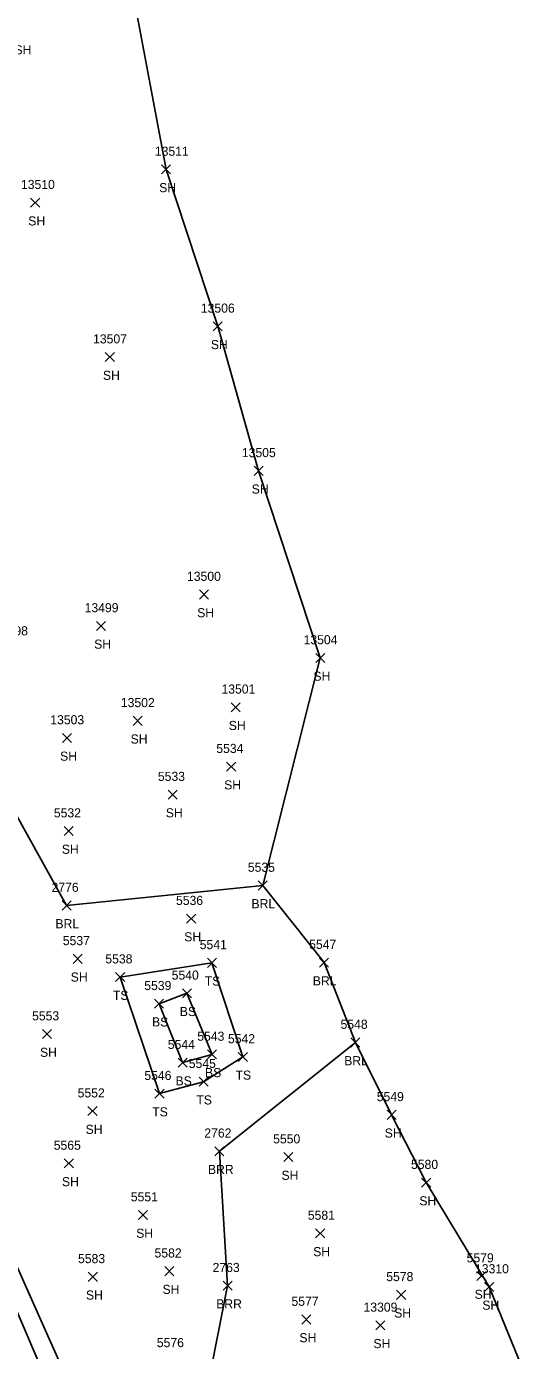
# Model space of a CAD drawing. Extents: x 1439173 to 1457902, y 641926 to 659889.
# Drawn here: x 1447284.6 to 1447391.1, y 650952.9 to 651243.6 of the extents above; entities that cross this region are included whole.
import ezdxf

# ---------------------------------------------------------------- set-up
doc = ezdxf.new("R2010")
doc.units = 0
for name, color, linetype in [('L_A', 7, 'Continuous'), ('L_I', 7, 'Continuous'), ('L_TIC', 7, 'Continuous'), ('LABL', 7, 'Continuous'), ('LELB', 7, 'Continuous'), ('LSOGP', 7, 'Continuous')]:
    doc.layers.add(name, color=color, linetype=linetype)

msp = doc.modelspace()

# ---------------------------------------------------------------- linework, layer by layer
at = {"layer": 'L_TIC'}
for points in [[(1447314.25, 651211.23), (1447316.25, 651213.23)], [(1447316.25, 651211.23), (1447314.25, 651213.23)], [(1447285.49, 651203.92), (1447287.49, 651205.92)], [(1447287.49, 651203.92), (1447285.49, 651205.92)], [(1447325.6, 651176.77), (1447327.6, 651178.77)], [(1447327.6, 651176.77), (1447325.6, 651178.77)], [(1447301.89, 651170.02), (1447303.89, 651172.02)], [(1447303.89, 651170.02), (1447301.89, 651172.02)], [(1447334.57, 651145.04), (1447336.57, 651147.04)], [(1447336.57, 651145.04), (1447334.57, 651147.04)], [(1447322.59, 651117.88), (1447324.59, 651119.88)], [(1447324.59, 651117.88), (1447322.59, 651119.88)], [(1447299.97, 651110.98), (1447301.97, 651112.98)], [(1447301.97, 651110.98), (1447299.97, 651112.98)], [(1447348.12, 651103.95), (1447350.12, 651105.95)], [(1447350.12, 651103.95), (1447348.12, 651105.95)], [(1447329.53, 651093.12), (1447331.53, 651095.12)], [(1447331.53, 651093.12), (1447329.53, 651095.12)], [(1447307.99, 651090.15), (1447309.99, 651092.15)], [(1447309.99, 651090.15), (1447307.99, 651092.15)], [(1447292.49, 651086.38), (1447294.49, 651088.38)], [(1447294.49, 651086.38), (1447292.49, 651088.38)], [(1447328.54, 651080.08), (1447330.54, 651082.08)], [(1447330.54, 651080.08), (1447328.54, 651082.08)], [(1447315.71, 651073.94), (1447317.71, 651075.94)], [(1447317.71, 651073.94), (1447315.71, 651075.94)], [(1447292.87, 651065.94), (1447294.87, 651067.94)], [(1447294.87, 651065.94), (1447292.87, 651067.94)], [(1447335.47, 651053.99), (1447337.47, 651055.99)], [(1447337.47, 651053.99), (1447335.47, 651055.99)], [(1447292.41, 651049.59), (1447294.41, 651051.59)], [(1447294.41, 651049.59), (1447292.41, 651051.59)], [(1447292.41, 651049.59), (1447294.41, 651051.59)], [(1447294.41, 651049.59), (1447292.41, 651051.59)], [(1447319.75, 651046.71), (1447321.75, 651048.71)], [(1447321.75, 651046.71), (1447319.75, 651048.71)], [(1447294.83, 651037.88), (1447296.83, 651039.88)], [(1447296.83, 651037.88), (1447294.83, 651039.88)], [(1447324.33, 651037), (1447326.33, 651039)], [(1447326.33, 651037), (1447324.33, 651039)], [(1447348.94, 651037.05), (1447350.94, 651039.05)], [(1447350.94, 651037.05), (1447348.94, 651039.05)], [(1447304.17, 651033.87), (1447306.17, 651035.87)], [(1447306.17, 651033.87), (1447304.17, 651035.87)], [(1447304.17, 651033.87), (1447306.17, 651035.87)], [(1447306.17, 651033.87), (1447304.17, 651035.87)], [(1447318.83, 651030.31), (1447320.83, 651032.31)], [(1447320.83, 651030.31), (1447318.83, 651032.31)], [(1447312.72, 651028.02), (1447314.72, 651030.02)], [(1447314.72, 651028.02), (1447312.72, 651030.02)], [(1447312.72, 651028.02), (1447314.72, 651030.02)], [(1447314.72, 651028.02), (1447312.72, 651030.02)], [(1447288.08, 651021.36), (1447290.08, 651023.36)], [(1447290.08, 651021.36), (1447288.08, 651023.36)], [(1447355.83, 651019.51), (1447357.83, 651021.51)], [(1447357.83, 651019.51), (1447355.83, 651021.51)], [(1447317.89, 651015.08), (1447319.89, 651017.08)], [(1447319.89, 651015.08), (1447317.89, 651017.08)], [(1447317.89, 651015.08), (1447319.89, 651017.08)], [(1447319.89, 651015.08), (1447317.89, 651017.08)], [(1447324.36, 651016.89), (1447326.36, 651018.89)], [(1447326.36, 651016.89), (1447324.36, 651018.89)], [(1447331.1, 651016.34), (1447333.1, 651018.34)], [(1447333.1, 651016.34), (1447331.1, 651018.34)], [(1447322.49, 651010.9), (1447324.49, 651012.9)], [(1447324.49, 651010.9), (1447322.49, 651012.9)], [(1447312.8, 651008.28), (1447314.8, 651010.28)], [(1447314.8, 651008.28), (1447312.8, 651010.28)], [(1447312.8, 651008.28), (1447314.8, 651010.28)], [(1447314.8, 651008.28), (1447312.8, 651010.28)], [(1447298.09, 651004.44), (1447300.09, 651006.44)], [(1447300.09, 651004.44), (1447298.09, 651006.44)], [(1447363.78, 651003.62), (1447365.78, 651005.62)], [(1447365.78, 651003.62), (1447363.78, 651005.62)], [(1447325.95, 650995.63), (1447327.95, 650997.63)], [(1447327.95, 650995.63), (1447325.95, 650997.63)], [(1447341.11, 650994.35), (1447343.11, 650996.35)], [(1447343.11, 650994.35), (1447341.11, 650996.35)], [(1447292.89, 650992.95), (1447294.89, 650994.95)], [(1447294.89, 650992.95), (1447292.89, 650994.95)], [(1447371.38, 650988.74), (1447373.38, 650990.74)], [(1447373.38, 650988.74), (1447371.38, 650990.74)], [(1447309.2, 650981.62), (1447311.2, 650983.62)], [(1447311.2, 650981.62), (1447309.2, 650983.62)], [(1447348.08, 650977.58), (1447350.08, 650979.58)], [(1447350.08, 650977.58), (1447348.08, 650979.58)], [(1447314.98, 650969.29), (1447316.98, 650971.29)], [(1447316.98, 650969.29), (1447314.98, 650971.29)], [(1447383.53, 650968.22), (1447385.53, 650970.22)], [(1447385.53, 650968.22), (1447383.53, 650970.22)], [(1447298.17, 650968.05), (1447300.17, 650970.05)], [(1447300.17, 650968.05), (1447298.17, 650970.05)], [(1447327.77, 650966.1), (1447329.77, 650968.1)], [(1447329.77, 650966.1), (1447327.77, 650968.1)], [(1447385.21, 650965.82), (1447387.21, 650967.82)], [(1447387.21, 650965.82), (1447385.21, 650967.82)], [(1447365.87, 650964.1), (1447367.87, 650966.1)], [(1447367.87, 650964.1), (1447365.87, 650966.1)], [(1447345.05, 650958.68), (1447347.05, 650960.68)], [(1447347.05, 650958.68), (1447345.05, 650960.68)], [(1447361.29, 650957.39), (1447363.29, 650959.39)], [(1447363.29, 650957.39), (1447361.29, 650959.39)]]:
    msp.add_lwpolyline(points, dxfattribs=at)
at = {"layer": 'LABL'}
for points in [[(1447326.95, 650996.63), (1447328.77, 650967.1), (1447323.03, 650938.16), (1447315.1, 650906.54), (1447306.56, 650904.6), (1447294.78, 650932.71), (1447280.87, 650965.33), (1447266.87, 650998.32), (1447247.59, 651048.06), (1447231.66, 651090.31), (1447222.71, 651112.31)], [(1447293.41, 651050.59), (1447279.49, 651075.69), (1447263.77, 651111.63)], [(1447293.41, 651050.59), (1447336.47, 651054.99), (1447349.94, 651038.05), (1447356.83, 651020.51)], [(1447356.83, 651020.51), (1447326.95, 650996.63)]]:
    msp.add_lwpolyline(points, dxfattribs=at)
at = {"layer": 'LELB'}
for points in [[(1447253.47, 651049.19), (1447262.76, 651023.19), (1447275.06, 650987.86), (1447294.59, 650944.08)], [(1447305.17, 651034.87), (1447325.33, 651038), (1447332.1, 651017.34), (1447323.49, 651011.9), (1447313.8, 651009.28)], [(1447305.17, 651034.87), (1447313.8, 651009.28)], [(1447313.72, 651029.02), (1447319.83, 651031.31), (1447325.36, 651017.89), (1447318.89, 651016.08)], [(1447313.72, 651029.02), (1447318.89, 651016.08)]]:
    msp.add_lwpolyline(points, dxfattribs=at)
at = {"layer": 'LSOGP'}
msp.add_lwpolyline([(1447308.03, 651250.75), (1447315.25, 651212.24), (1447326.61, 651177.77), (1447335.57, 651146.04), (1447349.12, 651104.95), (1447336.47, 651055), (1447349.94, 651038.06), (1447356.82, 651020.52), (1447364.79, 651004.62), (1447372.38, 650989.75), (1447386.21, 650966.82), (1447399.47, 650934.41), (1447426.83, 650903.32), (1447442.3, 650862.67), (1447460.58, 650836.3), (1447473.88, 650823.08), (1447470.67, 650807.27), (1447494.25, 650781.32)], dxfattribs=at)

# ---------------------------------------------------------------- texts
at = {"layer": 'L_A'}
for s, p in [('SH', (1447281.95, 651237.49)), ('SH', (1447313.73, 651207.23)), ('SH', (1447284.98, 651199.92)), ('SH', (1447325.09, 651172.77)), ('SH', (1447301.38, 651166.02)), ('SH', (1447334.06, 651141.04)), ('SH', (1447322.08, 651113.88)), ('SH', (1447299.46, 651106.98)), ('SH', (1447347.61, 651099.95)), ('SH', (1447329.01, 651089.12)), ('SH', (1447307.47, 651086.15)), ('SH', (1447291.97, 651082.38)), ('SH', (1447328.02, 651076.08)), ('SH', (1447315.2, 651069.94)), ('SH', (1447292.36, 651061.94)), ('BRL', (1447334.01, 651049.99)), ('BRL', (1447290.96, 651045.59)), ('BRL', (1447290.96, 651045.59)), ('SH', (1447319.24, 651042.71)), ('SH', (1447294.31, 651033.88)), ('TS', (1447323.74, 651033)), ('BRL', (1447347.48, 651033.05)), ('TS', (1447303.58, 651029.87)), ('TS', (1447303.58, 651029.87)), ('BS', (1447318.27, 651026.31)), ('BS', (1447312.17, 651024.02)), ('BS', (1447312.17, 651024.02)), ('SH', (1447287.57, 651017.36)), ('BRL', (1447354.37, 651015.51)), ('BS', (1447323.8, 651012.89)), ('TS', (1447330.51, 651012.34)), ('BS', (1447317.33, 651011.08)), ('BS', (1447317.33, 651011.08)), ('TS', (1447321.9, 651006.9)), ('TS', (1447312.21, 651004.28)), ('TS', (1447312.21, 651004.28)), ('SH', (1447297.58, 651000.44)), ('SH', (1447363.27, 650999.62)), ('BRR', (1447324.44, 650991.63)), ('SH', (1447292.38, 650988.95)), ('SH', (1447340.6, 650990.35)), ('SH', (1447370.87, 650984.74)), ('SH', (1447308.69, 650977.62)), ('SH', (1447347.56, 650973.58)), ('SH', (1447314.47, 650965.29)), ('SH', (1447297.66, 650964.05)), ('SH', (1447383.02, 650964.22)), ('BRR', (1447326.26, 650962.1)), ('SH', (1447365.35, 650960.1)), ('SH', (1447384.7, 650961.82)), ('SH', (1447344.53, 650954.68)), ('SH', (1447360.78, 650953.39))]:
    msp.add_text(s, height=2, dxfattribs=at).set_placement(p)
at = {"layer": 'L_I'}
for s, p in [('13511', (1447312.79, 651215.23)), ('13510', (1447283.38, 651207.92)), ('13506', (1447322.88, 651180.77)), ('13507', (1447299.22, 651174.02)), ('13505', (1447331.9, 651149.04)), ('13500', (1447319.84, 651121.88)), ('13499', (1447297.37, 651114.98)), ('13498', (1447277.48, 651109.91)), ('13504', (1447345.45, 651107.95)), ('13501', (1447327.42, 651097.12)), ('13502', (1447305.32, 651094.15)), ('13503', (1447289.82, 651090.38)), ('5534', (1447326.28, 651084.08)), ('5533', (1447313.45, 651077.94)), ('5532', (1447290.61, 651069.94)), ('5535', (1447333.21, 651057.99)), ('2776', (1447290.1, 651053.59)), ('2776', (1447290.1, 651053.59)), ('5536', (1447317.43, 651050.71)), ('5537', (1447292.57, 651041.88)), ('5541', (1447322.64, 651041)), ('5547', (1447346.68, 651041.05)), ('5538', (1447301.91, 651037.87)), ('5538', (1447301.91, 651037.87)), ('5539', (1447310.46, 651032.02)), ('5539', (1447310.46, 651032.02)), ('5540', (1447316.48, 651034.31)), ('5553', (1447285.82, 651025.36)), ('5548', (1447353.57, 651023.51)), ('5543', (1447322.1, 651020.89)), ('5544', (1447315.63, 651019.08)), ('5544', (1447315.63, 651019.08)), ('5542', (1447328.84, 651020.34)), ('5545', (1447320.23, 651014.9)), ('5546', (1447310.48, 651012.28)), ('5546', (1447310.48, 651012.28)), ('5552', (1447295.83, 651008.44)), ('5549', (1447361.52, 651007.62)), ('2762', (1447323.65, 650999.63)), ('5550', (1447338.77, 650998.35)), ('5565', (1447290.58, 650996.95)), ('5580', (1447369.04, 650992.74)), ('5551', (1447307.51, 650985.62)), ('5581', (1447346.38, 650981.58)), ('5583', (1447295.91, 650972.05)), ('5582', (1447312.72, 650973.29)), ('5579', (1447381.26, 650972.22)), ('2763', (1447325.47, 650970.1)), ('5578', (1447363.61, 650968.1)), ('13310', (1447383.1, 650969.82)), ('5577', (1447342.79, 650962.68)), ('13309', (1447358.61, 650961.39)), ('5576', (1447313.22, 650953.6))]:
    msp.add_text(s, height=2, dxfattribs=at).set_placement(p)

doc.saveas('drawing.dxf')
